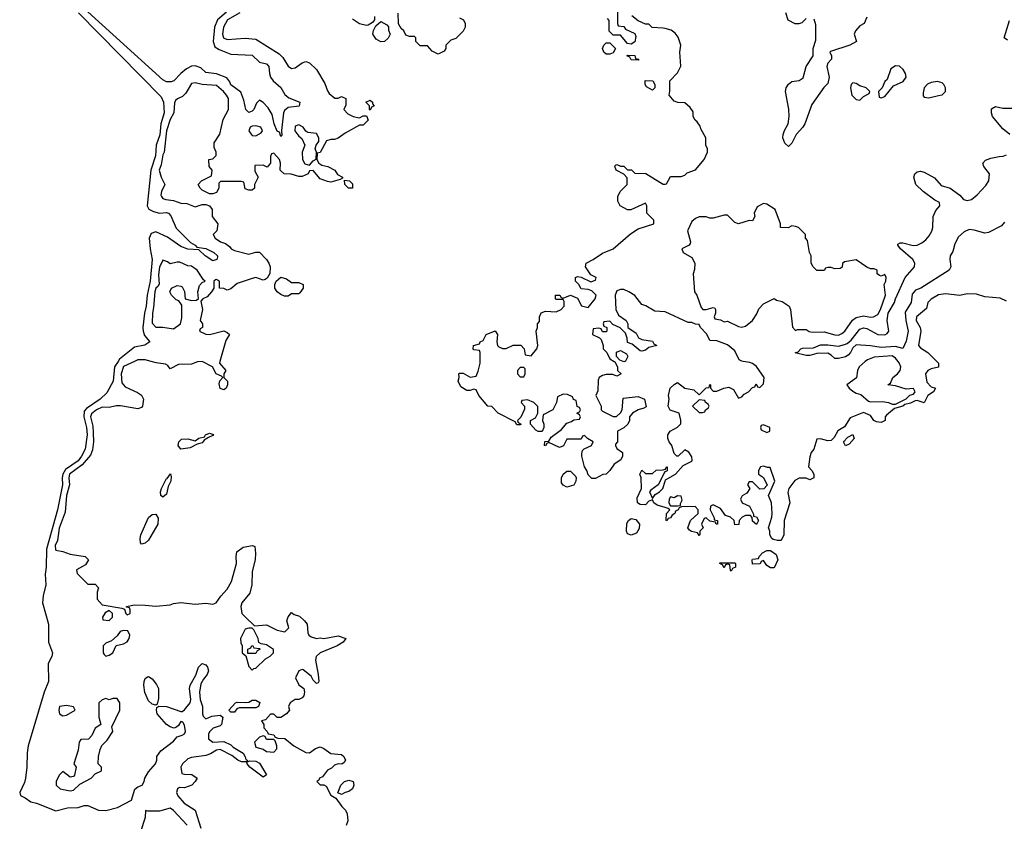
# Model space of a CAD drawing. Header units: inches. Extents: x 2601682 to 2755810, y 449311 to 584050.
# Tile 359 of 505: x 2696388 to 2701898, y 517428 to 521912. Entities that reach past the tile are written whole.
import ezdxf

# ---------------------------------------------------------------- set-up
doc = ezdxf.new("R2010")
doc.units = ezdxf.units.IN
doc.header["$MEASUREMENT"] = 0
for name, color, linetype in [('C6591', 7, 'Continuous'), ('C6592', 7, 'Continuous'), ('C7501', 7, 'Continuous'), ('C7502', 7, 'Continuous')]:
    doc.layers.add(name, color=color, linetype=linetype)

msp = doc.modelspace()

# ---------------------------------------------------------------- linework, layer by layer
at = {"layer": 'C6591', "color": 2}
for points, elevation in [([(2696939.6, 520000), (2696919.6, 519970), (2696911.1, 519890), (2696875.4, 519824.6), (2696839.5, 519790), (2696762.8, 519737.2), (2696750, 519722.7), (2696747.1, 519690), (2696761.6, 519630), (2696766.2, 519590), (2696754, 519510), (2696734, 519470), (2696715.2, 519444.8), (2696644.5, 519395.5), (2696630.2, 519370), (2696626.2, 519350), (2696628.2, 519310), (2696599.7, 519170), (2696537.8, 518950), (2696536.9, 518850), (2696531.8, 518810), (2696534.9, 518750), (2696519.3, 518690), (2696516.4, 518650), (2696550.4, 518530), (2696550.3, 518430), (2696572.9, 518370), (2696568.8, 518350), (2696547.2, 518310), (2696548.8, 518210), (2696524.6, 518150), (2696435.4, 517850), (2696429.3, 517810.7), (2696429.2, 517730), (2696421.8, 517670), (2696415.6, 517644.4), (2696388.4, 517590), (2696393, 517573), (2696419.6, 517559.6), (2696450, 517536.3), (2696482, 517530), (2696590, 517487.2), (2696655.8, 517504.2), (2696715.4, 517504.6), (2696750, 517517.1), (2696770, 517515.5), (2696830, 517490.3), (2696870, 517489), (2696935.4, 517504.6), (2697014, 517546), (2697032.9, 517607.1), (2697050, 517621), (2697074, 517630), (2697085.2, 517650), (2697089.2, 517670), (2697110, 517704.7), (2697148.7, 517750), (2697155.3, 517770), (2697155.3, 517790), (2697168, 517810), (2697178, 517822), (2697250, 517876), (2697270, 517901), (2697298, 517910), (2697310, 517918), (2697317.2, 517930), (2697310, 517966), (2697302, 517982), (2697290, 517986), (2697276.9, 517963.1), (2697266.4, 517953.6), (2697250.9, 517949.1), (2697230, 517956.2), (2697210, 517969.6), (2697158.4, 518030), (2697153.2, 518050), (2697155.3, 518064.7), (2697167.3, 518072.7), (2697210, 518070.4), (2697290, 518042), (2697298, 518042), (2697310, 518051), (2697342, 518090), (2697345.6, 518110), (2697338.4, 518170), (2697342.9, 518190), (2697374, 518246), (2697389.7, 518290), (2697410, 518310.5), (2697430, 518302.4), (2697440.3, 518290), (2697445.3, 518270), (2697438, 518250), (2697416.2, 518223.8), (2697402.3, 518197.7), (2697393.7, 518150), (2697398.4, 518110), (2697410.8, 518070), (2697411, 518030), (2697416, 518016), (2697430, 518002), (2697464.5, 518015.5), (2697510, 518021), (2697524.7, 518010), (2697517.3, 517970), (2697510, 517961.2), (2697471, 517949), (2697451, 517929), (2697444.7, 517915.3), (2697444.7, 517890), (2697470, 517871), (2697530, 517874.8), (2697570, 517855.5), (2697583.1, 517843.1), (2697638.4, 517810), (2697650.8, 517789.2), (2697653.4, 517773.4), (2697662, 517770), (2697659.6, 517760.4), (2697630, 517760.9), (2697610, 517769.3), (2697576.2, 517796.2), (2697510, 517829), (2697490, 517825.2), (2697455.3, 517804.7), (2697430, 517795.6), (2697350, 517785.1), (2697330, 517778), (2697300.3, 517750), (2697290.5, 517730), (2697296, 517696), (2697310, 517690.8), (2697352, 517690), (2697381, 517670), (2697371.3, 517650), (2697351, 517630), (2697310, 517615.1), (2697283.6, 517616.4), (2697271.1, 517608.9), (2697266, 517590), (2697274, 517570), (2697308.7, 517528.7), (2697370.5, 517490), (2697402, 517390)], 2), ([(2697030.1, 520000), (2696970, 519971.8), (2696957, 519930), (2696960.4, 519880.4), (2696978, 519858), (2697047.3, 519827.3), (2697070.7, 519810.7), (2697081, 519790), (2697076, 519750), (2697070, 519742), (2697050, 519736), (2696952.8, 519752.8), (2696927.7, 519752.3), (2696890, 519742.7), (2696850, 519745.1), (2696818, 519730), (2696790, 519706.6), (2696784.5, 519690), (2696797.6, 519637.6), (2696800.4, 519600.4), (2696800.8, 519550), (2696795.1, 519504.9), (2696784.4, 519475.6), (2696738, 519422), (2696667.2, 519370), (2696663.9, 519350), (2696667.1, 519310), (2696650.4, 519250), (2696642, 519158), (2696610, 519068), (2696600.5, 518999.5), (2696587.4, 518970), (2696588.5, 518948.5), (2696590, 518944.7), (2696630, 518938), (2696670, 518922), (2696754, 518910), (2696774, 518890), (2696756.9, 518863.1), (2696706, 518834), (2696710, 518814), (2696770, 518754), (2696810, 518754), (2696830, 518734), (2696822, 518710), (2696822.8, 518670), (2696850, 518638.8), (2696959.8, 518619.8), (2696974, 518614), (2696982, 518590), (2696990, 518582), (2697006, 518590), (2697006, 518610), (2697002, 518622), (2696986, 518626), (2696986, 518630), (2697030, 518638), (2697090, 518637.3), (2697150, 518630.6), (2697230, 518638.8), (2697250, 518646), (2697290, 518651), (2697370, 518642.8), (2697430, 518647.7), (2697470, 518642.8), (2697488, 518650), (2697513.6, 518686.4), (2697550, 518726), (2697574.5, 518770), (2697602, 518870), (2697599.5, 518910), (2697603.9, 518936.1), (2697638.4, 518961.6), (2697691, 518971), (2697704.7, 518964.7), (2697707.7, 518927.7), (2697706, 518890), (2697690, 518826), (2697688.4, 518750), (2697675.5, 518704.5), (2697630.7, 518650), (2697626.4, 518630), (2697631, 518590), (2697650, 518571), (2697702, 518522), (2697770, 518527.3), (2697830, 518497.3), (2697872.5, 518487.5), (2697895.3, 518510), (2697884, 518550), (2697890, 518572), (2697910, 518596), (2697924.9, 518584.9), (2697954.9, 518574.9), (2697982.8, 518550), (2697998, 518530), (2698001.4, 518481.4), (2698006, 518470), (2698019.1, 518459.1), (2698050, 518450.7), (2698070, 518454), (2698090, 518450.7), (2698170, 518466), (2698214, 518450), (2698198, 518430), (2698164.7, 518410), (2698070, 518369.4), (2698047.3, 518350), (2698043, 518330), (2698058.8, 518250), (2698062, 518210), (2698058, 518202), (2698050, 518198), (2698030, 518218), (2698019.5, 518239.5), (2697974.8, 518274.8), (2697970, 518277.2), (2697950, 518268.7), (2697931, 518230), (2697950, 518191.3), (2697978, 518170), (2697982.8, 518150), (2697978.8, 518130), (2697970, 518119), (2697950, 518108.7), (2697930, 518108.7), (2697902, 518090), (2697892, 518070), (2697898, 518050), (2697882, 518030), (2697850, 518008), (2697830, 518008), (2697810, 518028), (2697792.7, 518027.3), (2697763.6, 517996.4), (2697742, 517990), (2697754, 517970), (2697754, 517950), (2697774, 517930), (2697778, 517918), (2697810, 517912), (2697818, 517898), (2697832.7, 517892.7), (2697871.6, 517891.6), (2697922, 517850), (2697990, 517812), (2698010, 517811.3), (2698044.7, 517835.3), (2698070, 517844.7), (2698090, 517836), (2698130, 517807.3), (2698190, 517802), (2698202, 517790), (2698212, 517770), (2698203.6, 517756.4), (2698191.6, 517748.4), (2698170, 517748.7), (2698150, 517742), (2698134, 517726), (2698110, 517713.2), (2698082.8, 517677.2), (2698066.8, 517670), (2698062, 517658), (2698052, 517650), (2698070, 517632), (2698090, 517632), (2698103.6, 517623.6), (2698130, 517574), (2698158, 517558), (2698190.7, 517510.7), (2698211, 517490), (2698221, 517470), (2698224.7, 517430), (2698216, 517404)], 6), ([(2697508.9, 520000), (2697506, 519990), (2697542, 519950), (2697531.3, 519930), (2697531.3, 519910), (2697551.3, 519890), (2697551.3, 519870), (2697544.7, 519850), (2697530, 519841.2), (2697510, 519848.7), (2697505.6, 519874.4), (2697508.7, 519891.3), (2697526, 519910), (2697518, 519918), (2697488, 519930), (2697468, 519970), (2697410, 519999.3), (2697382.5, 519997.5), (2697350, 519984), (2697276.8, 519983.2), (2697230, 519958), (2697217.2, 519977.2), (2697205.2, 519985.2), (2697152.5, 519992.5), (2697124.3, 520000)], 6), ([(2699714.5, 520000), (2699718, 519998), (2699734, 519970), (2699734, 519950), (2699754, 519930), (2699730, 519918), (2699707.3, 519927.3), (2699670, 519928), (2699650, 519922), (2699632, 519910), (2699624.7, 519895.3), (2699623.6, 519836.4), (2699612, 519810), (2699642, 519750), (2699642, 519730), (2699650, 519722), (2699710, 519692), (2699727.3, 519692.7), (2699750, 519712), (2699759, 519730), (2699765.2, 519794.8), (2699850, 519804), (2699884.7, 519790), (2699894, 519746), (2699882, 519738), (2699850, 519729), (2699818, 519710), (2699801, 519690), (2699801, 519670), (2699790.8, 519649.2), (2699770, 519628), (2699734, 519610), (2699734, 519550), (2699722, 519538), (2699722, 519530), (2699730, 519514), (2699762, 519490), (2699762, 519470), (2699752, 519450), (2699715.3, 519424.7), (2699691.3, 519390), (2699670.6, 519369.4), (2699651.3, 519368.7), (2699610, 519346), (2699590, 519346), (2699570, 519366), (2699562, 519390), (2699548.7, 519410), (2699534, 519470), (2699534.6, 519485.4), (2699538, 519502), (2699548, 519512), (2699588, 519530), (2699598, 519550), (2699566, 519570), (2699550, 519586), (2699538, 519582), (2699530, 519566), (2699450, 519566), (2699431.1, 519528.9), (2699410, 519518), (2699350, 519546), (2699338, 519542), (2699330, 519528), (2699326, 519530), (2699328, 519552), (2699350, 519554), (2699363.1, 519576.9), (2699420.4, 519619.6), (2699450, 519654), (2699476.4, 519663.6), (2699490, 519674), (2699522, 519678), (2699526, 519690), (2699522, 519702), (2699506, 519710), (2699522, 519718), (2699526, 519730), (2699522, 519742), (2699507.3, 519747.3), (2699502, 519782), (2699487.3, 519787.3), (2699482, 519802), (2699454.6, 519814.6), (2699430, 519818), (2699398, 519802), (2699392, 519770), (2699372, 519730), (2699318, 519702), (2699314, 519670), (2699322, 519650), (2699322, 519630), (2699311.3, 519608.7), (2699290, 519608), (2699276.4, 519616.4), (2699246, 519650), (2699246, 519670), (2699275.3, 519684.7), (2699288, 519710), (2699287.3, 519747.3), (2699266, 519770), (2699230, 519786), (2699198, 519782), (2699194, 519770), (2699214, 519750), (2699212.7, 519732.7), (2699192, 519688), (2699174, 519670), (2699178, 519658), (2699194, 519650), (2699190, 519646), (2699170, 519646), (2699162, 519662), (2699066, 519710), (2699030, 519748), (2699008, 519750), (2698958, 519810), (2698942, 519842), (2698930, 519846), (2698910, 519838), (2698890, 519838), (2698858, 519858), (2698842, 519890), (2698848, 519910), (2698846, 519930), (2698850, 519934), (2698870, 519934), (2698910, 519912), (2698942, 519918), (2698954.6, 519945.4), (2698966, 519990), (2698966, 520000)], 6), ([(2699774, 520000), (2699770, 519998), (2699765.1, 520000)], 6), ([(2700000, 519183.2), (2699956, 519196), (2699938, 519210), (2699930, 519226), (2699910, 519218), (2699890, 519198), (2699860.4, 519200.4), (2699846, 519210), (2699843.1, 519236.9), (2699868, 519290), (2699866, 519350), (2699858, 519370), (2699870, 519392), (2699890, 519374), (2699930, 519374), (2699950, 519392), (2699990, 519394), (2700000, 519397.3)], 6), ([(2700000, 519382.9), (2699998, 519382), (2699962, 519310), (2699919.6, 519280.4), (2699912, 519270), (2699930, 519234), (2699944, 519256), (2699968, 519270), (2699988, 519290), (2700000, 519331.1)], 6), ([(2697326, 517406), (2697250, 517489.2), (2697230, 517501.2), (2697170, 517484.4), (2697104.7, 517484.7), (2697091.6, 517488.4), (2697090.4, 517450), (2697064, 517370)], 2)]:
    msp.add_lwpolyline(points, dxfattribs=dict(at, elevation=elevation))
for points, elevation in [([(2699210, 519966), (2699190, 519966), (2699174, 519950), (2699174, 519930), (2699190, 519914), (2699210, 519914), (2699218, 519930), (2699218, 519958)], 6), ([(2697290, 519509.2), (2697276, 519530), (2697279.3, 519550), (2697294.8, 519565.2), (2697330, 519567.7), (2697370, 519556), (2697390, 519570.7), (2697422, 519578), (2697429, 519590), (2697450, 519598.8), (2697472.4, 519592.4), (2697470, 519585.2), (2697444.7, 519575.3), (2697420.7, 519559.3), (2697410, 519545.2), (2697382, 519538), (2697343, 519517)], 6), ([(2699450, 519297.2), (2699428.9, 519308.9), (2699421.2, 519321.2), (2699421.2, 519350), (2699429, 519370), (2699450, 519386), (2699470, 519386), (2699499.1, 519359.1), (2699502.8, 519350), (2699501, 519330), (2699490, 519309)], 6), ([(2697190, 519241.2), (2697179, 519250), (2697177.2, 519270), (2697182.7, 519290), (2697210, 519344.7), (2697214.6, 519345.4), (2697232, 519372), (2697236.9, 519356.9), (2697234, 519330), (2697218.8, 519301.2), (2697210, 519258)], 6), ([(2697070, 518978), (2697065.2, 518985.2), (2697062.7, 519010), (2697067, 519030), (2697110, 519126.8), (2697130, 519144.9), (2697150, 519146.8), (2697163.4, 519123.4), (2697162, 519090), (2697110, 519001.2), (2697090, 518984)], 6), ([(2699810, 519029), (2699790, 519035.3), (2699783.7, 519050), (2699786.3, 519093.7), (2699795.3, 519110), (2699810, 519121), (2699836.8, 519116.8), (2699856, 519090), (2699854.8, 519065.2), (2699839.8, 519040.2)], 6), ([(2696890, 518608), (2696866, 518594), (2696852, 518570), (2696854, 518554), (2696890, 518552), (2696908, 518570), (2696908, 518590)], 6), ([(2696970, 518495.3), (2696950, 518488.7), (2696934, 518466), (2696902, 518438), (2696870, 518424), (2696856, 518410), (2696856, 518370), (2696860.7, 518360.7), (2696870, 518351.3), (2696890, 518358), (2696908.9, 518371.1), (2696928.4, 518411.6), (2696970, 518421), (2696990, 518431.3), (2697001.2, 518450), (2697004, 518470), (2696993.2, 518493.2)], 6), ([(2697670, 518508.7), (2697650, 518502), (2697624.7, 518450), (2697625.4, 518425.4), (2697634, 518410), (2697634, 518370), (2697654, 518354), (2697670, 518294), (2697690, 518274), (2697698, 518282), (2697710, 518284.7), (2697764, 518336), (2697790, 518351.3), (2697808.7, 518370), (2697808.4, 518388.4), (2697770, 518415.3), (2697740.4, 518420.4), (2697727.3, 518427.3), (2697722, 518450), (2697699, 518499), (2697690, 518508)], 6), ([(2697666, 518366), (2697666, 518390), (2697682, 518398), (2697688.4, 518411.6), (2697694, 518410), (2697698, 518398), (2697730, 518394), (2697734, 518390), (2697718, 518382), (2697710, 518366)], 6), ([(2697150, 518078), (2697130, 518082.7), (2697110, 518100.9), (2697088.7, 518148.7), (2697083.1, 518190), (2697085.1, 518210), (2697090, 518226), (2697104.1, 518235.9), (2697110, 518237.3), (2697130, 518225.5), (2697154, 518194), (2697164.4, 518170), (2697164.4, 518115.6), (2697156.9, 518083.1)], 2), ([(2696910, 518115.3), (2696890, 518108), (2696870, 518114), (2696850, 518108), (2696832, 518090), (2696832, 518010), (2696842, 517970), (2696811.6, 517948.4), (2696791.6, 517908.4), (2696772.7, 517887.3), (2696730, 517886), (2696722, 517870), (2696714.8, 517825.2), (2696692, 517750), (2696704.7, 517730), (2696694.8, 517685.2), (2696690, 517678), (2696670, 517675.3), (2696630, 517706), (2696610, 517686), (2696592, 517650), (2696592, 517630), (2696614, 517610), (2696670, 517598), (2696690, 517602), (2696724.7, 517635.3), (2696788, 517670), (2696810, 517694), (2696846, 517710), (2696846, 517730), (2696828, 517750), (2696828.7, 517790), (2696838, 517830), (2696848.4, 517851.6), (2696878, 517882), (2696908.7, 517930), (2696903.1, 517956.9), (2696948.7, 518050), (2696948.7, 518090), (2696934, 518114)], 6), ([(2696650, 518075.1), (2696612, 518070), (2696607.3, 518050), (2696611, 518030), (2696630, 518017.3), (2696650, 518022), (2696698, 518050), (2696688.7, 518068.7)], 6), ([(2697710, 518062.4), (2697617.3, 518062.7), (2697603.5, 518056.5), (2697590, 518038), (2697570, 518038), (2697558, 518050), (2697595.3, 518090), (2697605.1, 518094.9), (2697650, 518092.2), (2697670, 518094.9), (2697690, 518104.9), (2697710, 518104.9), (2697732.2, 518092.2), (2697724, 518070)], 2), ([(2697750, 517906), (2697730, 517898), (2697702, 517870), (2697710, 517842), (2697750, 517832), (2697770, 517818), (2697810, 517814), (2697827.3, 517832.7), (2697828, 517850), (2697818, 517878), (2697810, 517886), (2697770, 517886), (2697762, 517902)], 6), ([(2697750, 517675.3), (2697676, 517730), (2697662, 517750), (2697660.4, 517759.6), (2697674, 517766), (2697710, 517764.4), (2697730, 517752.4), (2697770, 517688)], 2), ([(2698190, 517578), (2698168, 517588), (2698186, 517630), (2698206, 517650), (2698230, 517658), (2698254, 517650), (2698258, 517630), (2698250.7, 517609.3), (2698230, 517595.3), (2698210, 517588.7)], 6)]:
    msp.add_lwpolyline(points, close=True, dxfattribs=dict(at, elevation=elevation))
at = {"layer": 'C6592', "color": 2}
for points, elevation in [([(2697545.8, 521954.2), (2697495.2, 521910), (2697478.2, 521870), (2697470.2, 521790), (2697480.4, 521760.4), (2697504.2, 521744.2), (2697570, 521718.7), (2697690, 521712.4), (2697730, 521674.8), (2697770, 521664), (2697782, 521650), (2697786, 521610), (2697792.7, 521590), (2697807.7, 521570), (2697850, 521533), (2697873, 521493), (2697893.8, 521473.8), (2697956, 521450), (2697952.7, 521427.3), (2697890, 521420.9), (2697870, 521404), (2697864.4, 521390), (2697852.7, 521292.7), (2697856, 521264), (2697850, 521258), (2697842, 521282), (2697828.7, 521288.7), (2697813.3, 521330), (2697802, 521382), (2697779.5, 521419.5), (2697750, 521449.2), (2697730, 521462), (2697714.4, 521445.6), (2697699.1, 521410), (2697690, 521400.9), (2697670, 521393.2), (2697653.2, 521410), (2697642.4, 521462.4), (2697625.8, 521505.8), (2697570, 521547), (2697564.8, 521564.8), (2697547.2, 521587.2), (2697490, 521609.7), (2697430, 521616), (2697402, 521642), (2697370, 521654.3), (2697350, 521651.1), (2697322.7, 521637.3), (2697289.3, 521610.7), (2697250.3, 521569.7), (2697236.5, 521563.5), (2697210, 521564), (2697190, 521574.7), (2696710, 522009.4)], 2), ([(2699734, 521990), (2699734, 521890), (2699738, 521878), (2699770, 521874), (2699778, 521858), (2699830, 521834), (2699836.9, 521816.9), (2699830, 521788), (2699810, 521775.3), (2699790, 521778), (2699750, 521826), (2699710, 521826), (2699687.3, 521847.3), (2699687.3, 521907.3), (2699678, 521918)], 6), ([(2696718.4, 521950), (2697180.7, 521480.7), (2697193, 521450), (2697197.5, 521390), (2697178.5, 521330), (2697172.2, 521267.8), (2697151.2, 521210), (2697149.2, 521150), (2697122.2, 521070), (2697101.7, 520870), (2697111.6, 520851.5), (2697138, 520838), (2697170, 520830.3), (2697210, 520833.7), (2697221, 520830), (2697234.7, 520814.7), (2697264.8, 520744.8), (2697344.9, 520664.9), (2697371.3, 520650), (2697379.6, 520639.6), (2697430, 520632.4), (2697474.8, 520610), (2697494.8, 520590), (2697494.8, 520585.2), (2697491.3, 520570), (2697470, 520563.7), (2697426, 520590), (2697390, 520624), (2697330, 520627.8), (2697290, 520643.5), (2697214.9, 520694.9), (2697150, 520725.6), (2697124.4, 520715.6), (2697113.4, 520690), (2697118, 520630), (2697129.2, 520570), (2697119.2, 520450), (2697101.1, 520370), (2697096.5, 520310), (2697087.1, 520270), (2697078.2, 520190), (2697078.5, 520170), (2697086, 520146), (2697116, 520110), (2697088.3, 520091.7), (2697030, 520079.7), (2696947.8, 520012.2), (2696939.6, 520000)], 2), ([(2697620.7, 521950), (2697550.8, 521910), (2697528.2, 521870), (2697523.8, 521830), (2697528, 521810), (2697550, 521800.5), (2697650, 521808.2), (2697710, 521802.8), (2697840.7, 521720.7), (2697860.7, 521700.7), (2697890, 521652), (2697910, 521638), (2697930, 521642), (2697969.1, 521670.9), (2697990, 521678), (2698010.9, 521670.9), (2698050, 521634), (2698095.3, 521555.3), (2698110, 521514), (2698119.6, 521499.6), (2698152.7, 521472.7), (2698170, 521472), (2698190, 521482), (2698214, 521470), (2698212.7, 521432.7), (2698202, 521410), (2698225.4, 521385.4), (2698254, 521370), (2698290, 521362), (2698310, 521374), (2698330, 521374), (2698338, 521350), (2698310, 521322), (2698290, 521322), (2698210, 521277.2), (2698170.6, 521249.4), (2698150, 521241.2), (2698130, 521241.2), (2698106, 521234), (2698070, 521168), (2698054, 521166), (2698051.3, 521130), (2698062, 521110), (2698078.8, 521098.8), (2698112, 521090), (2698151.3, 521070), (2698166.4, 521046.4), (2698194, 521030), (2698194, 521026), (2698182, 521018), (2698130, 521002), (2698110, 521006), (2698070, 521022), (2698030, 521068), (2698010, 521066), (2698002, 521050), (2697970, 521034), (2697950, 521034), (2697908.4, 521048.4), (2697868.7, 521048.7), (2697846, 521070), (2697848.7, 521110), (2697842, 521130), (2697810, 521166), (2697798, 521162), (2697792.7, 521147.3), (2697791.6, 521108.4), (2697772.7, 521087.3), (2697750, 521098), (2697704.7, 521095.3), (2697703.6, 521063.6), (2697722, 521030), (2697702, 520990), (2697702, 520970), (2697690, 520958), (2697670, 520958), (2697650, 520966), (2697642, 521002), (2697627.3, 521007.3), (2697512.7, 521007.3), (2697502, 520998), (2697502, 520970), (2697490, 520946), (2697470, 520938), (2697450, 520938), (2697410, 520958), (2697398, 520970), (2697388, 520990), (2697406, 521010), (2697462, 521038), (2697466, 521070), (2697448, 521090), (2697446, 521130), (2697470, 521134), (2697487.3, 521152.7), (2697488, 521170), (2697476.4, 521196.4), (2697476.4, 521223.6), (2697509.1, 521270.9), (2697526.3, 521353.7), (2697556.2, 521410), (2697556, 521470), (2697546.6, 521490), (2697529.5, 521510), (2697490, 521542.9), (2697409.5, 521549.5), (2697370, 521559), (2697350, 521555.3), (2697318.7, 521501.3), (2697298.7, 521481.3), (2697270.6, 521469.4), (2697260.5, 521459.5), (2697254, 521446), (2697250.7, 521390), (2697230, 521353.2), (2697210.7, 521290.7), (2697197.3, 521170), (2697190, 521155.3), (2697180.4, 521099.6), (2697168.7, 521070), (2697180.7, 521030), (2697201, 520990), (2697182.8, 520950), (2697178.8, 520930), (2697182.5, 520922.5), (2697190, 520911.3), (2697205.5, 520905.5), (2697250, 520900.7), (2697290, 520886), (2697323.6, 520883.6), (2697370, 520864.7), (2697410, 520878), (2697430, 520878), (2697451, 520871), (2697464.7, 520850), (2697466, 520810), (2697498, 520770), (2697492, 520730), (2697472, 520710), (2697482, 520690), (2697512, 520670), (2697539.8, 520659.8), (2697562.8, 520642.8), (2697572, 520630), (2697590, 520621), (2697670, 520601), (2697710, 520611.3), (2697730.9, 520610.9), (2697770, 520571.3), (2697782.8, 520550), (2697791, 520530), (2697787.5, 520492.5), (2697774, 520466), (2697762, 520458), (2697750, 520454), (2697710, 520469.3), (2697690, 520463.7), (2697604.7, 520435.3), (2697570, 520406), (2697550, 520398), (2697530, 520408), (2697506, 520410), (2697506, 520450), (2697490, 520458), (2697483.6, 520456.4), (2697474, 520450), (2697474, 520410), (2697462, 520390), (2697438, 520362), (2697414, 520350), (2697402, 520338), (2697411, 520290), (2697398, 520230), (2697412, 520210), (2697412, 520190), (2697398, 520182), (2697394, 520170), (2697430, 520152), (2697450, 520151.3), (2697530, 520171), (2697550, 520162), (2697562, 520150), (2697542.8, 520117.2), (2697508.9, 520000)], 6), ([(2698374, 521930), (2698374, 521910), (2698363.6, 521896.4), (2698338.8, 521881.2), (2698330, 521879), (2698290, 521888.7), (2698250, 521915.3)], 6), ([(2698850, 521922), (2698872, 521910), (2698882, 521890), (2698882, 521870), (2698870, 521848), (2698830, 521806), (2698802, 521798), (2698774, 521770), (2698774, 521750), (2698763.6, 521736.4), (2698730, 521718), (2698696.4, 521736.4), (2698670, 521766), (2698630, 521766), (2698606, 521790), (2698606, 521810), (2698598, 521818), (2698570, 521818), (2698550, 521826), (2698538, 521850), (2698523.1, 521863.1), (2698508.4, 521888.4), (2698507.3, 521947.3)], 6), ([(2700000, 521862.7), (2699990, 521865.2), (2699928.4, 521868.4), (2699910, 521886), (2699890, 521886), (2699850, 521906), (2699813.6, 521933.6)], 6), ([(2698966, 520000), (2698966, 520050), (2698962, 520062), (2698930, 520066), (2698926, 520070), (2698928, 520090), (2698962, 520098), (2698966, 520110), (2698982, 520118), (2698998, 520150), (2699050, 520171.3), (2699062, 520150), (2699058, 520110), (2699062, 520090), (2699070, 520082), (2699090, 520072), (2699110, 520072), (2699150, 520092), (2699192, 520092), (2699211.6, 520071.6), (2699218, 520038), (2699250, 520032), (2699282, 520070), (2699288, 520090), (2699278, 520170), (2699286, 520190), (2699286, 520210), (2699296.4, 520223.6), (2699298, 520250), (2699307.3, 520272.7), (2699330, 520282), (2699390, 520278), (2699418, 520290), (2699435.3, 520310), (2699435.3, 520335.3), (2699430, 520346), (2699390, 520346), (2699386, 520350), (2699386, 520370), (2699411.1, 520371.1), (2699418, 520358), (2699430, 520354), (2699471.3, 520371.3), (2699510, 520354), (2699531.6, 520311.6), (2699570, 520302), (2699608.7, 520350), (2699615.3, 520370), (2699590, 520395.3), (2699570, 520402), (2699530, 520406), (2699518, 520430), (2699498, 520450), (2699498, 520470), (2699510, 520476), (2699530, 520471.3), (2699585.4, 520445.4), (2699610, 520454), (2699614, 520470), (2699584.7, 520484.7), (2699555.3, 520530), (2699558, 520550), (2699598, 520570), (2699650, 520606), (2699708.7, 520630), (2699806.2, 520713.8), (2699850, 520742.8), (2699938, 520770), (2699938, 520790), (2699898, 520830), (2699898, 520870), (2699890, 520886), (2699808.4, 520848.4), (2699790, 520848), (2699748, 520870), (2699736.4, 520896.4), (2699736.4, 520923.6), (2699748.9, 520951.1), (2699788, 520990), (2699787.3, 521027.3), (2699768.4, 521048.4), (2699726, 521070), (2699718, 521090), (2699722, 521098), (2699730, 521102), (2699750, 521092), (2699770, 521092), (2699790, 521072), (2699811.6, 521071.6), (2699830, 521054), (2699891.6, 521051.6), (2699970, 521002), (2699990, 520992), (2700000, 520992.4)], 6), ([(2700000, 520277.1), (2699998, 520278), (2699942, 520282), (2699892, 520312), (2699870, 520319), (2699830, 520368.7), (2699798, 520390), (2699770, 520402), (2699750, 520402), (2699730, 520395.3), (2699721, 520370), (2699724.7, 520290), (2699739.6, 520259.6), (2699782, 520230), (2699791.1, 520211.1), (2699792, 520190), (2699838.8, 520158.8), (2699851.6, 520131.6), (2699870, 520122), (2699930, 520114), (2699938, 520098), (2699954, 520090), (2699910, 520078), (2699890, 520064), (2699870, 520058), (2699860.4, 520060.4), (2699816.4, 520096.4), (2699790, 520106), (2699788.7, 520130), (2699779, 520159), (2699748.4, 520188.4), (2699707.3, 520207.3), (2699690, 520226), (2699658, 520222), (2699654, 520210), (2699658, 520198), (2699674, 520190), (2699674, 520170), (2699670, 520166), (2699650, 520166), (2699642, 520182), (2699630, 520186), (2699598, 520182), (2699594, 520150), (2699632.7, 520132.7), (2699642, 520122), (2699654, 520090), (2699654, 520070), (2699674, 520050), (2699690, 520014), (2699714.5, 520000)], 6), ([(2699765.1, 520000), (2699747.3, 520007.3), (2699727.3, 520027.3), (2699727.3, 520052.7), (2699750, 520062), (2699783.6, 520043.6), (2699791.6, 520028.4), (2699778, 520002), (2699774, 520000)], 6), ([(2697124.3, 520000), (2697090, 520009.2), (2697050, 520009.3), (2697030.1, 520000)], 6)]:
    msp.add_lwpolyline(points, dxfattribs=dict(at, elevation=elevation))
at = {"layer": 'C6592', "color": 2, "elevation": 6}
for points in [[(2698410, 521788.7), (2698382.7, 521802.7), (2698364, 521830), (2698368.7, 521851.3), (2698382, 521878), (2698410, 521902), (2698443.6, 521883.6), (2698451.6, 521871.6), (2698452.7, 521852.7), (2698462, 521830), (2698451.1, 521808.9), (2698430, 521789)], [(2699670, 521718), (2699658, 521730), (2699649, 521750), (2699658, 521770), (2699670, 521782), (2699690, 521782), (2699722, 521750), (2699710, 521726), (2699690, 521718)], [(2699850, 521686), (2699810, 521688), (2699802, 521702), (2699786, 521710), (2699790, 521714), (2699830, 521712), (2699834, 521694), (2699854, 521690)], [(2699930, 521518), (2699896.4, 521536.4), (2699888, 521550), (2699889.2, 521570.8), (2699932, 521570), (2699942, 521550), (2699942, 521530)], [(2698350, 521406), (2698346, 521410), (2698346, 521430), (2698326, 521450), (2698350, 521462), (2698362, 521450), (2698362, 521442), (2698372, 521430), (2698358, 521422)], [(2697710, 521317.2), (2697690, 521316), (2697678, 521310), (2697671.3, 521290), (2697678.8, 521278.8), (2697690, 521264.7), (2697710, 521262), (2697740.4, 521279.6), (2697748, 521290), (2697738, 521310)], [(2697950, 521324), (2697930, 521315.3), (2697927.7, 521290), (2697950, 521261), (2697967.5, 521247.5), (2697984.7, 521210), (2697968.7, 521171.3), (2697970.5, 521130.5), (2697984.9, 521104.9), (2698010, 521098), (2698030, 521122), (2698048, 521132), (2698048.7, 521170), (2698042, 521190), (2698048, 521210), (2698062, 521230), (2698062, 521250), (2698050, 521275.3), (2698001.2, 521281.2), (2697988.9, 521288.9), (2697975.3, 521310)], [(2698250, 520969.2), (2698228, 520970), (2698208, 520990), (2698206, 521014), (2698234, 521010), (2698250, 520994)], [(2697190, 520566), (2697170, 520528), (2697165.5, 520485.5), (2697168, 520432), (2697161.4, 520418.6), (2697150, 520409.2), (2697144, 520390), (2697137.6, 520302.4), (2697131, 520271), (2697130, 520214), (2697150, 520192), (2697190, 520191.3), (2697250, 520182.8), (2697289.1, 520210.9), (2697295.5, 520244.5), (2697295.3, 520315.3), (2697279, 520339), (2697264.7, 520344.7), (2697238, 520370), (2697228, 520390), (2697238, 520410), (2697270, 520424.7), (2697290, 520422), (2697298, 520418), (2697311.1, 520391.1), (2697314, 520350), (2697350, 520341), (2697378, 520342), (2697388.4, 520351.6), (2697385.2, 520390), (2697394.6, 520425.4), (2697410, 520442), (2697426, 520450), (2697416.4, 520456.4), (2697382, 520510), (2697350, 520534), (2697330, 520535.3), (2697285.4, 520554.6), (2697270, 520555.3), (2697230, 520546), (2697216.4, 520556.4)], [(2697910, 520442), (2697950, 520442), (2697974, 520430), (2697974, 520410), (2697956.9, 520383.1), (2697950, 520378), (2697910, 520378), (2697890, 520366), (2697870, 520366), (2697850, 520374), (2697829.5, 520389.5), (2697815.3, 520410), (2697815.3, 520430), (2697824, 520450), (2697849.2, 520470.8), (2697882, 520462)]]:
    msp.add_lwpolyline(points, close=True, dxfattribs=at)
at = {"layer": 'C7501', "color": 2, "elevation": 6}
for points in [[(2701520.9, 520000), (2701530.8, 519990), (2701530, 519969), (2701490, 519959), (2701470, 519949.2), (2701458, 519930), (2701465.1, 519885.1), (2701490, 519858), (2701514, 519850), (2701502, 519830), (2701470.7, 519809.3), (2701450, 519768), (2701410, 519782), (2701399.6, 519780.4), (2701373.7, 519766.3), (2701341, 519759), (2701330.7, 519749.3), (2701283.6, 519736.4), (2701239.6, 519700.4), (2701232, 519690), (2701231.3, 519670), (2701210, 519659), (2701182.7, 519662.7), (2701169.1, 519669.1), (2701150, 519698), (2701110, 519714), (2701036, 519684), (2701004.7, 519635.3), (2700967.1, 519612.9), (2700946, 519574), (2700930, 519558), (2700910, 519555.3), (2700870, 519568), (2700850, 519566), (2700832, 519510), (2700818, 519490), (2700810, 519466), (2700802, 519410), (2700822, 519390), (2700832, 519370), (2700831.6, 519348.4), (2700810, 519338), (2700790, 519348), (2700750, 519348), (2700726, 519334), (2700692, 519290), (2700686.8, 519266.8), (2700698, 519210), (2700666, 519110), (2700664.7, 519030), (2700650, 518998), (2700630, 518998), (2700604, 519004), (2700598, 519010), (2700586, 519030), (2700586, 519050), (2700578, 519070), (2700597.2, 519130), (2700599, 519150), (2700595.3, 519210), (2700578, 519250), (2700614, 519330), (2700587.3, 519407.3), (2700572.7, 519407.3), (2700550, 519415.3), (2700534, 519410), (2700522, 519390), (2700522, 519370), (2700551.3, 519351.3), (2700572, 519308), (2700552.7, 519287.3), (2700530, 519286), (2700490, 519326), (2700470, 519326), (2700462, 519310), (2700474, 519290), (2700456.9, 519263.1), (2700431.6, 519248.4), (2700422, 519230), (2700432, 519210), (2700472, 519190), (2700494, 519146), (2700494, 519134), (2700510.9, 519130.9), (2700522, 519110), (2700512, 519088), (2700490, 519106), (2700487.3, 519127.3), (2700478, 519138), (2700450, 519138), (2700431.6, 519128.4), (2700414, 519110), (2700412.7, 519087.3), (2700390, 519086), (2700386, 519110), (2700366, 519130), (2700338, 519138), (2700310, 519178), (2700270, 519198), (2700254, 519190), (2700252, 519170), (2700274, 519126), (2700274, 519114), (2700294, 519110), (2700294, 519090), (2700286, 519090), (2700282, 519102), (2700250, 519106), (2700230, 519126), (2700218, 519122), (2700204.7, 519090), (2700214, 519070), (2700194, 519050), (2700194, 519030), (2700190, 519026), (2700182, 519042), (2700148.4, 519048.4), (2700136.4, 519056.4), (2700128, 519070), (2700142, 519110), (2700186, 519150), (2700186, 519170), (2700168, 519188), (2700092.7, 519187.3), (2700078, 519182), (2700074, 519170), (2700058, 519162), (2700054, 519150), (2700039.6, 519140.4), (2700030, 519126), (2700018, 519122), (2700010, 519108), (2700006, 519110), (2700008, 519150), (2700026, 519170), (2700018, 519178), (2700000, 519183.2)], [(2700000, 519331.1), (2700002, 519338), (2700058, 519370), (2700101.2, 519418.8), (2700150, 519442), (2700152.5, 519447.5), (2700150, 519466), (2700133.6, 519493.6), (2700110, 519506), (2700074, 519470), (2700066, 519470), (2700050, 519486), (2700038, 519530), (2700022, 519550), (2700015.3, 519570), (2700015.3, 519590), (2700028, 519610), (2700070, 519632), (2700088.4, 519651.6), (2700088.4, 519671.6), (2700078, 519710), (2700028, 519728), (2700018, 519750), (2700022, 519790), (2700019, 519810), (2700029, 519850), (2700050, 519872), (2700070, 519882), (2700110, 519851.3), (2700161, 519841), (2700190, 519814), (2700230, 519852), (2700246, 519854), (2700250, 519872), (2700254, 519870), (2700254, 519850), (2700270, 519834), (2700290, 519834), (2700328.9, 519851.1), (2700356.9, 519856.9), (2700383.6, 519843.6), (2700410, 519794), (2700430, 519802), (2700442, 519818), (2700466, 519830), (2700490, 519854), (2700502, 519858), (2700510, 519874), (2700518, 519858), (2700530, 519854), (2700550, 519874), (2700554, 519910), (2700512.3, 519972.3), (2700490, 519989), (2700475.1, 519995.1), (2700436.8, 520000)], [(2701120.5, 520000), (2701086, 519970), (2701076, 519950), (2701070.9, 519909.1), (2701018, 519870), (2701031, 519850), (2701050, 519834.8), (2701070, 519822.8), (2701095.3, 519815.3), (2701138.8, 519778.8), (2701150, 519774.8), (2701216, 519776), (2701250, 519771.3), (2701270, 519762), (2701290, 519762), (2701349, 519791), (2701369.1, 519810.9), (2701390, 519818), (2701399, 519830), (2701390, 519848), (2701350, 519845.2), (2701290, 519864), (2701246, 519870), (2701262, 519878), (2701275.3, 519910), (2701301.2, 519930), (2701315.1, 519950), (2701319.5, 519970), (2701310, 519993.2), (2701304.8, 520000)], [(2700000, 519397.3), (2700002, 519398), (2700008.4, 519411.6), (2700012, 519410), (2700012, 519388), (2700000, 519382.9)]]:
    msp.add_lwpolyline(points, dxfattribs=at)
for points in [[(2700190, 519786), (2700154, 519750), (2700190, 519714), (2700210, 519714), (2700222, 519718), (2700226, 519730), (2700242, 519738), (2700246, 519750), (2700242, 519762), (2700226, 519770), (2700222, 519782)], [(2700550, 519646), (2700538, 519642), (2700534, 519630), (2700538, 519618), (2700570, 519602), (2700586, 519610), (2700586, 519630)], [(2701010, 519529), (2700998, 519550), (2701023.1, 519576.9), (2701050.6, 519590.6), (2701058, 519570), (2701030, 519538)], [(2700070, 519248), (2700050, 519238), (2700030, 519242), (2700022.8, 519230), (2700021, 519210), (2700030, 519192), (2700070, 519192), (2700086, 519194), (2700086, 519206), (2700095.3, 519224.7), (2700090, 519246)], [(2700590, 518846), (2700570, 518858), (2700550, 518886), (2700538, 518882), (2700531.6, 518868.4), (2700490, 518866), (2700488, 518890), (2700490, 518894), (2700522, 518898), (2700526, 518910), (2700546, 518930), (2700570, 518942), (2700590, 518942), (2700621, 518921), (2700631, 518890), (2700610, 518846)], [(2700370, 518828), (2700366, 518830), (2700362, 518862), (2700350, 518866), (2700338, 518862), (2700330, 518846), (2700322, 518862), (2700306, 518870), (2700306, 518874), (2700390, 518874), (2700394, 518870), (2700394, 518850), (2700378, 518842)]]:
    msp.add_lwpolyline(points, close=True, dxfattribs=at)
at = {"layer": 'C7502', "color": 2}
for points, elevation in [([(2701130, 521926), (2701114, 521890), (2701090, 521878), (2701066, 521850), (2701058, 521830), (2701071.1, 521788.9), (2701034, 521770), (2700925.4, 521734.6), (2700922, 521730), (2700932, 521710), (2700931.3, 521690), (2700911, 521669), (2700904.7, 521650), (2700919.1, 521590), (2700910, 521555.3), (2700888.4, 521531.6), (2700822, 521438), (2700782, 521330), (2700770.3, 521309.7), (2700733.4, 521270), (2700710, 521222), (2700690, 521202), (2700670, 521222), (2700659.3, 521250), (2700660.9, 521270), (2700667.9, 521292.1), (2700689.3, 521330), (2700694.5, 521370), (2700692.1, 521412.1), (2700673.2, 521510), (2700677.2, 521530), (2700690, 521551), (2700710, 521566), (2700750, 521571.3), (2700772.9, 521587.1), (2700789.6, 521650.4), (2700829, 521710), (2700829.1, 521750.9), (2700843.1, 521796.9), (2700843.1, 521883.1), (2700834, 521914)], 2), ([(2700790, 521918), (2700765.4, 521894.6), (2700748.4, 521888.4), (2700728.4, 521888.4), (2700689, 521909), (2700675.3, 521950)], 2), ([(2701916.4, 521796.4), (2701898, 521810), (2701928, 521908)], 2), ([(2700000, 520992.4), (2700007.3, 520992.7), (2700030, 521034), (2700090, 521034), (2700110, 521042), (2700124, 521056), (2700170, 521071.3), (2700218, 521130), (2700238, 521170), (2700238, 521190), (2700228, 521210), (2700228, 521250), (2700200.4, 521300.4), (2700196.4, 521316.4), (2700180.4, 521340.4), (2700168, 521350), (2700158, 521370), (2700156.4, 521396.4), (2700140.4, 521420.4), (2700110, 521446), (2700071.6, 521448.4), (2700050, 521455.3), (2700022, 521490), (2700027.3, 521512.7), (2700026, 521570), (2700070, 521614), (2700088.4, 521651.6), (2700082, 521730), (2700088.7, 521770), (2700073.6, 521813.6), (2700057.2, 521837.2), (2700034, 521854), (2700000, 521862.7)], 6), ([(2701928.9, 521268.9), (2701890, 521302), (2701833.2, 521370), (2701826, 521390), (2701826.6, 521413.4), (2701850, 521426), (2701890, 521416), (2701943.1, 521416.9)], 2), ([(2701899.9, 520780.1), (2701882, 520758), (2701810, 520722), (2701790, 520717.6), (2701730, 520734.7), (2701702.3, 520737.7), (2701674.4, 520725.6), (2701642.6, 520697.4), (2701622, 520658), (2701610, 520615.3), (2701596.3, 520590), (2701593.4, 520570), (2701599.1, 520530), (2701590.6, 520510), (2701431, 520410), (2701401.4, 520398.6), (2701382.8, 520377.2), (2701376.3, 520330), (2701343.8, 520276.2), (2701346.7, 520230), (2701361.1, 520170), (2701350, 520114), (2701330, 520073.2), (2701290, 520084), (2701210, 520077.3), (2701150, 520087.1), (2701070, 520092.3), (2701050, 520077.2), (2701038.4, 520050), (2701024.8, 520035.2), (2701010, 520026.3), (2700970, 520016.2), (2700950, 520017.2), (2700930, 520036), (2700910, 520047), (2700850, 520045.1), (2700810, 520033.2), (2700790, 520032.7), (2700728.7, 520048.7), (2700745.2, 520054.8), (2700759, 520070), (2700770, 520074.9), (2700830, 520075.5), (2700870, 520092.2), (2700910, 520093.4), (2700970, 520086.4), (2701004.4, 520095.6), (2701018.7, 520101.3), (2701040.5, 520119.5), (2701090, 520180.4), (2701110, 520188.2), (2701130, 520183.8), (2701190, 520150.3), (2701230, 520148.4), (2701243.3, 520156.7), (2701251.8, 520170), (2701242.6, 520230), (2701248.4, 520270), (2701284.7, 520330), (2701290, 520350.8), (2701342.9, 520470), (2701396, 520530), (2701398, 520550), (2701386.6, 520570), (2701317.2, 520630), (2701302, 520650), (2701303.1, 520656.9), (2701316.4, 520663.6), (2701330, 520662.8), (2701388, 520648), (2701410, 520650.5), (2701436.9, 520663.1), (2701458.7, 520681.3), (2701477.6, 520702.4), (2701492, 520728), (2701498, 520750), (2701499.6, 520810), (2701515.3, 520844.7), (2701537.2, 520870), (2701535.3, 520890), (2701510, 520902.7), (2701445.2, 520950), (2701404, 520990), (2701392.7, 521030), (2701397.2, 521050), (2701410, 521060.7), (2701430, 521064.9), (2701450, 521059.1), (2701508, 521028), (2701545.2, 520985.2), (2701596, 520970), (2701650, 520931), (2701670, 520906), (2701690, 520900.7), (2701714, 520906), (2701747.2, 520932.8), (2701795.6, 520984.4), (2701812.7, 521010), (2701816, 521050), (2701784, 521090), (2701778, 521110), (2701794, 521126), (2701823.2, 521136.8), (2701870, 521147.3), (2701892.3, 521147.7), (2701910, 521156)], 2), ([(2701910, 520338), (2701874.6, 520354.6), (2701790, 520362), (2701743.6, 520376.4), (2701690, 520379), (2701650, 520369), (2701570, 520379), (2701530, 520373.2), (2701490, 520348.7), (2701471.3, 520330), (2701463.6, 520296.4), (2701406.4, 520250), (2701405.5, 520230), (2701427.3, 520190), (2701430.8, 520170), (2701418.8, 520090), (2701430, 520076), (2701470.7, 520050.7), (2701520.9, 520000)], 6), ([(2700436.8, 520000), (2700430, 520000.9), (2700414, 520010), (2700390, 520059), (2700350, 520094), (2700290, 520115.3), (2700250, 520118), (2700233.2, 520153.2), (2700198, 520190), (2700190, 520206), (2700170, 520208), (2700150, 520218), (2700130, 520218), (2700000, 520277.1)], 6), ([(2701304.8, 520000), (2701290, 520019.3), (2701270, 520031.3), (2701170, 520024), (2701132, 520010), (2701120.5, 520000)], 6)]:
    msp.add_lwpolyline(points, dxfattribs=dict(at, elevation=elevation))
at = {"layer": 'C7502', "color": 2, "elevation": 6}
for points in [[(2701290, 521654), (2701263.9, 521636.1), (2701243.6, 521576.4), (2701230, 521566), (2701214, 521530), (2701194, 521510), (2701198, 521478), (2701210, 521474), (2701230, 521482), (2701279, 521541), (2701333.1, 521566.9), (2701349.2, 521590), (2701346, 521610), (2701333.3, 521633.3), (2701311.5, 521651.5)], [(2701050, 521558), (2701042, 521550), (2701038, 521530), (2701046, 521490), (2701070, 521464.7), (2701090, 521462), (2701110, 521482), (2701142, 521498), (2701146, 521510), (2701126, 521530), (2701090, 521542), (2701070, 521555.3)], [(2701525.4, 521565.4), (2701490, 521560.7), (2701468.9, 521551.1), (2701450.6, 521530), (2701443.4, 521503.4), (2701444.9, 521484.9), (2701450, 521478), (2701475.3, 521475.3), (2701530, 521486.8), (2701550, 521491), (2701569, 521510), (2701569.3, 521530), (2701559.3, 521550), (2701550, 521558)], [(2700550, 520884), (2700515.3, 520864.7), (2700498, 520830), (2700502, 520810), (2700490, 520786), (2700470, 520788), (2700410, 520769), (2700390, 520778), (2700350, 520818), (2700330, 520819), (2700270, 520802), (2700250, 520802), (2700230, 520808.7), (2700190, 520808.7), (2700170, 520799), (2700150, 520782), (2700124.7, 520730), (2700142, 520670), (2700139.6, 520660.4), (2700134, 520650), (2700094, 520630), (2700102, 520610), (2700150, 520582), (2700166, 520550), (2700165.4, 520514.6), (2700158, 520490), (2700164.7, 520390), (2700178, 520370), (2700202, 520302), (2700211.1, 520291.1), (2700230, 520291), (2700270, 520302), (2700278, 520298), (2700282, 520290), (2700282, 520270), (2700274, 520250), (2700278, 520238), (2700310, 520232), (2700330, 520222), (2700350, 520224.7), (2700410, 520196), (2700428.4, 520191.6), (2700450, 520198), (2700488.7, 520230), (2700512.9, 520267.1), (2700524.7, 520295.3), (2700550, 520322), (2700610, 520352), (2700623.6, 520343.6), (2700655.3, 520335.3), (2700694, 520310), (2700702, 520290), (2700712.7, 520192.7), (2700730, 520174), (2700742, 520178), (2700790, 520178), (2700807.1, 520167.1), (2700823.5, 520163.5), (2700890, 520164.9), (2700950, 520148.2), (2700970, 520148), (2700990, 520156.3), (2701006, 520170), (2701049.7, 520230.3), (2701070, 520246), (2701110, 520254.9), (2701150, 520248.2), (2701166, 520250), (2701190, 520262.8), (2701205.6, 520290), (2701234, 520370), (2701226, 520430), (2701235.3, 520450), (2701238, 520470), (2701230, 520486), (2701210, 520478), (2701200.4, 520480.4), (2701186, 520490), (2701186, 520510), (2701170, 520518), (2701150, 520518), (2701128.4, 520528.4), (2701070, 520568), (2701003.6, 520556.4), (2700992.7, 520547.3), (2700991.6, 520528.4), (2700979.6, 520520.4), (2700950, 520518), (2700930, 520526), (2700910, 520526), (2700898, 520522), (2700890, 520508.7), (2700849.1, 520509.1), (2700828.9, 520528.9), (2700818, 520550), (2700818, 520590), (2700808, 520610), (2700796.4, 520676.4), (2700786, 520690), (2700786, 520710), (2700746, 520750), (2700730, 520755.3), (2700710, 520758), (2700688.4, 520748.4), (2700646, 520750), (2700646, 520770), (2700615.3, 520850), (2700570, 520879)]]:
    msp.add_lwpolyline(points, close=True, dxfattribs=at)

doc.saveas('drawing.dxf')
